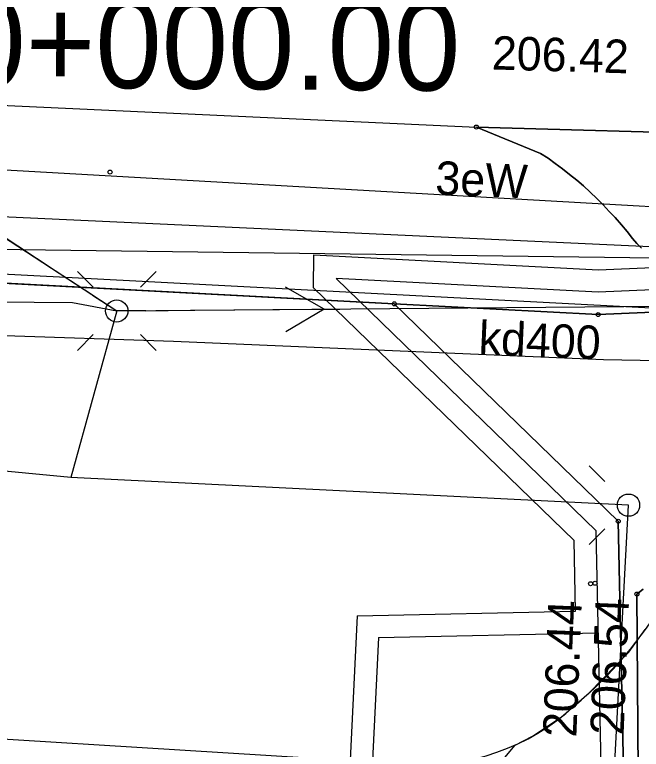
# Model space of a CAD drawing. Extents: x 6512606 to 6513006, y 6022524 to 6022728.
# Drawn here: x 6512717.27 to 6512731.32, y 6022662.97 to 6022679.43 of the extents above; entities that cross this region are included whole.
import ezdxf

# ---------------------------------------------------------------- set-up
doc = ezdxf.new("R2010")
doc.units = 0
for name, color, linetype in [('203-punkt graniczny', 7, 'Continuous'), ('216-obręb ewidencyjny', 7, 'Continuous'), ('218-kontur użytku gruntowego', 7, 'Continuous'), ('219-działka ewidencyjna', 7, 'Continuous'), ('4', 7, 'Continuous'), ('chodnik (powierzchnia)', 7, 'Continuous'), ('Default', 7, 'Continuous'), ('jezdnia (powierzchnia)', 7, 'Continuous'), ('kolor_kostka_bet', 7, 'Continuous'), ('krawężnik (linia)', 7, 'Continuous'), ('latarnia (punkt)', 7, 'Continuous'), ('maxp_kan_deszczowa', 7, 'Continuous'), ('maxp_opornik', 7, 'Continuous'), ('maxp_ramka_2', 7, 'Continuous'), ('przewód elektroenergetyczny (linia)', 7, 'Continuous'), ('przewód elektroenergetyczny (linia)-Atr1', 7, 'Continuous'), ('przewód elektroenergetyczny niskiego napięcia (linia)', 7, 'Continuous'), ('przewód elektroenergetyczny niskiego napięcia (linia) - symbol', 7, 'Continuous'), ('przewód kanalizacyjny (linia)', 7, 'Continuous'), ('przewód kanalizacyjny (linia)-Atr1', 7, 'Continuous'), ('przewód wodociągowy (linia)', 7, 'Continuous'), ('psr_os', 7, 'Continuous'), ('punkt wysokościowy sztuczny', 7, 'Continuous'), ('punkt wysokościowy sztuczny-Atr2', 7, 'Continuous')]:
    doc.layers.add(name, color=color, linetype=linetype)

# ---------------------------------------------------------------- blocks, each defined once
blk = doc.blocks.new('203')
at = {"layer": 'Default'}
blk.add_circle((0, 0), 0.45, dxfattribs=at)
blk = doc.blocks.new('PE04')
at = {"layer": 'Default'}
for p, q in [((46.5, 0), (37.84, 5)), ((6.5, 0), (0, 0)), ((6.5, 0), (16.5, 0)), ((16.5, 0), (26.5, 0)), ((26.5, 0), (36.5, 0)), ((36.5, 0), (46.5, 0)), ((46.5, 0), (37.84, -5)), ((46.5, 0), (50, 0))]:
    blk.add_line(p, q, dxfattribs=at)
blk = doc.blocks.new('PW02')
at = {"layer": 'Default'}
blk.add_circle((0, 0), 0.45, dxfattribs=at)
blk = doc.blocks.new('SM01')
at = {"layer": 'Default'}
for p, q in [((-5.3, 5.31), (-8.83, 8.84)), ((5.31, 5.31), (8.84, 8.84)), ((-5.3, -5.3), (-8.83, -8.83)), ((5.31, -5.3), (8.84, -8.83))]:
    blk.add_line(p, q, dxfattribs=at)
blk.add_circle((0, 0), 2.5, dxfattribs=at)

msp = doc.modelspace()

# ---------------------------------------------------------------- linework, layer by layer
at = {"layer": '216-obręb ewidencyjny'}
for points in [[(6512688.62, 6022674.91), (6512702.58, 6022674.18), (6512725.78, 6022672.95), (6512730.35, 6022672.71), (6512735.76, 6022672.94), (6512745.51, 6022673.33), (6512754.87, 6022673.72), (6512768.24, 6022674.27), (6512785.56, 6022674.74), (6512790.49, 6022674.74), (6512796.96, 6022674.74), (6512801.96, 6022670.34), (6512828.67, 6022670.98), (6512833.61, 6022675.02), (6512836.69, 6022675.17), (6512851.94, 6022675.93)], [(6512852.25, 6022608.25), (6512838.47, 6022634.29), (6512825.37, 6022649.66), (6512810.18, 6022663.28), (6512801.96, 6022670.34), (6512796.96, 6022674.74), (6512790.49, 6022674.74), (6512785.56, 6022674.74), (6512768.24, 6022674.27), (6512754.87, 6022673.72), (6512745.51, 6022673.33), (6512735.76, 6022672.94), (6512730.35, 6022672.71), (6512725.78, 6022672.95), (6512702.575, 6022674.177)]]:
    msp.add_lwpolyline(points, dxfattribs=at)
at = {"layer": '218-kontur użytku gruntowego'}
for points in [[(6512725.78, 6022672.95), (6512702.575, 6022674.178)], [(6512702.575, 6022674.178), (6512725.78, 6022672.95)], [(6512730.8, 6022668.08), (6512725.78, 6022672.95)], [(6512730.35, 6022672.71), (6512725.78, 6022672.95)], [(6512725.78, 6022672.95), (6512730.8, 6022668.08)], [(6512725.78, 6022672.95), (6512730.35, 6022672.71)], [(6512735.76, 6022672.94), (6512730.35, 6022672.71)], [(6512730.35, 6022672.71), (6512735.76, 6022672.94)], [(6512731.23, 6022647.88), (6512730.8, 6022668.08)], [(6512730.8, 6022668.08), (6512731.23, 6022647.88)]]:
    msp.add_lwpolyline(points, dxfattribs=at)
at = {"layer": '219-działka ewidencyjna'}
for points in [[(6512702.575, 6022674.177), (6512725.78, 6022672.95)], [(6512730.35, 6022672.71), (6512725.78, 6022672.95)], [(6512725.78, 6022672.95), (6512730.8, 6022668.08)], [(6512730.35, 6022672.71), (6512735.76, 6022672.94)], [(6512730.8, 6022668.08), (6512731.23, 6022647.88)]]:
    msp.add_lwpolyline(points, dxfattribs=at)
at = {"layer": '4'}
for points in [[(6512702.575, 6022674.177), (6512725.78, 6022672.95)], [(6512730.35, 6022672.71), (6512725.78, 6022672.95)], [(6512725.78, 6022672.95), (6512730.8, 6022668.08)], [(6512730.35, 6022672.71), (6512735.76, 6022672.94)], [(6512730.8, 6022668.08), (6512731.23, 6022647.88)]]:
    msp.add_lwpolyline(points, dxfattribs=at)
at = {"layer": 'chodnik (powierzchnia)'}
msp.add_lwpolyline([(6512706.86, 6022674.18), (6512711.28, 6022673.92), (6512732.54, 6022672.81)], dxfattribs=at)
at = {"layer": 'jezdnia (powierzchnia)'}
for points in [[(6512707.08, 6022677.87), (6512714.85, 6022677.5), (6512727.62, 6022676.91), (6512733.49, 6022676.74), (6512737.49, 6022676.65), (6512740.34, 6022676.65), (6512746.78, 6022676.72), (6512757.48, 6022676.77)], [(6512733.49, 6022676.74), (6512727.62, 6022676.91), (6512729.06, 6022676.32), (6512729.23, 6022676.21), (6512729.39, 6022676.09), (6512729.55, 6022675.97), (6512729.71, 6022675.85), (6512729.87, 6022675.72), (6512730.02, 6022675.59), (6512730.17, 6022675.45), (6512730.32, 6022675.31), (6512730.46, 6022675.17), (6512730.6, 6022675.02), (6512730.73, 6022674.88), (6512730.87, 6022674.72), (6512731, 6022674.57), (6512731.12, 6022674.41), (6512731.22, 6022674.3), (6512731.32, 6022674.2)], [(6512731.36, 6022666.56), (6512731.22, 6022666.45), (6512731.29, 6022656.48)]]:
    msp.add_lwpolyline(points, dxfattribs=at)
at = {"layer": 'kolor_kostka_bet'}
for centre, radius, start, end in [((6512724.075, 6022670.874), 9, 309.667, 349.9939), ((6512726.436, 6022667.627), 5, 265.8672, 312.5882)]:
    msp.add_arc(centre, radius, start, end, dxfattribs=at)
at = {"layer": 'krawężnik (linia)'}
for points in [[(6512707.08, 6022677.87), (6512714.85, 6022677.5), (6512727.62, 6022676.91), (6512733.49, 6022676.74), (6512737.49, 6022676.65), (6512740.34, 6022676.65), (6512746.78, 6022676.72), (6512757.48, 6022676.77)], [(6512731.32, 6022674.2), (6512731.22, 6022674.3), (6512731.12, 6022674.41), (6512731, 6022674.57), (6512730.87, 6022674.72), (6512730.73, 6022674.88), (6512730.6, 6022675.02), (6512730.46, 6022675.17), (6512730.32, 6022675.31), (6512730.17, 6022675.45), (6512730.02, 6022675.59), (6512729.87, 6022675.72), (6512729.71, 6022675.85), (6512729.55, 6022675.97), (6512729.39, 6022676.09), (6512729.23, 6022676.21), (6512729.06, 6022676.32), (6512727.62, 6022676.91), (6512733.49, 6022676.74)], [(6512702.473, 6022669.202), (6512710.9, 6022668.72), (6512710.75, 6022664.74), (6512710.88, 6022663.85), (6512711.57, 6022663.54), (6512725.79, 6022662.66), (6512724.94, 6022645.24), (6512724.45, 6022635.71), (6512706.43, 6022636.73), (6512701.814, 6022636.999)], [(6512731.29, 6022656.48), (6512731.22, 6022666.45), (6512731.36, 6022666.56)]]:
    msp.add_lwpolyline(points, dxfattribs=at)
at = {"layer": 'maxp_kan_deszczowa'}
msp.add_lwpolyline([(6512725.644, 6022659.663), (6512728.487, 6022663.067), (6512728.877, 6022663.264), (6512729.524, 6022663.695), (6512730.149, 6022664.233), (6512731.035, 6022665.144), (6512731.405, 6022665.652)], dxfattribs=at)
at = {"layer": 'maxp_opornik'}
for centre, radius, start, end in [((6512724.075, 6022670.874), 9, 309.667, 349.9939), ((6512726.436, 6022667.627), 5, 265.8672, 312.5882)]:
    msp.add_arc(centre, radius, start, end, dxfattribs=at)
at = {"layer": 'maxp_ramka_2'}
for p, q in [((6512723.973, 6022673.31), (6512723.981, 6022674.046)), ((6512724.95, 6022665.965), (6512729.843, 6022666.069)), ((6512724.95, 6022665.965), (6512724.112, 6022648.791)), ((6512725.427, 6022665.475), (6512730.353, 6022665.58))]:
    msp.add_line(p, q, dxfattribs=at)
for points in [[(6512723.981, 6022674.046), (6512730.355, 6022673.711), (6512735.719, 6022673.939), (6512746.649, 6022674.376)], [(6512746.149, 6022673.856), (6512735.739, 6022673.44), (6512730.352, 6022673.211), (6512724.475, 6022673.519)], [(6512721.086, 6022597.89), (6512727.421, 6022609.993), (6512730.73, 6022647.896), (6512730.304, 6022667.864), (6512724.475, 6022673.519)], [(6512729.843, 6022666.069), (6512729.809, 6022667.648), (6512723.973, 6022673.31)], [(6512725.427, 6022665.475), (6512724.636, 6022649.264)]]:
    msp.add_lwpolyline(points, dxfattribs=at)
at = {"layer": 'przewód elektroenergetyczny (linia)'}
for points in [[(6512702.569, 6022673.878), (6512710.28, 6022673.25), (6512716.66, 6022675.97), (6512746.13, 6022674.3), (6512752.79, 6022674.32), (6512760.61, 6022675.35), (6512763.38, 6022676.06), (6512798.79, 6022676.04), (6512803.06, 6022673.02), (6512807.84, 6022668.96), (6512815.24, 6022662.53), (6512819.98, 6022657.77), (6512831.6, 6022645.79), (6512834.59, 6022642.25), (6512837.06, 6022638.75), (6512840.02, 6022634.13), (6512842.26, 6022630.04), (6512846.03, 6022621.35), (6512846.58, 6022618.9), (6512847.6, 6022616.23), (6512852.12, 6022605.09)], [(6512702.603, 6022675.567), (6512731.84, 6022674.22), (6512765.79, 6022675.22), (6512787.87, 6022675.5)], [(6512702.556, 6022673.235), (6512705.22, 6022673.21), (6512714.26, 6022673.02), (6512718.57, 6022672.98), (6512719.56, 6022672.79)], [(6512719.56, 6022672.79), (6512718.53, 6022669.06)], [(6512701.756, 6022634.173), (6512720.37, 6022633.07), (6512728.65, 6022632.8), (6512729.84, 6022646.1), (6512731.03, 6022668.44), (6512718.53, 6022669.06), (6512712.43, 6022669.64), (6512702.495, 6022670.296)]]:
    msp.add_lwpolyline(points, dxfattribs=at)
at = {"layer": 'przewód elektroenergetyczny niskiego napięcia (linia)'}
for points in [[(6512702.771, 6022683.755), (6512719.56, 6022672.79)], [(6512719.56, 6022672.79), (6512751.03, 6022673.06)]]:
    msp.add_lwpolyline(points, dxfattribs=at)
at = {"layer": 'przewód kanalizacyjny (linia)'}
msp.add_lwpolyline([(6512716.83, 6022672.25), (6512720.83, 6022672.11), (6512730.47, 6022671.7), (6512737.04, 6022671.58), (6512738.87, 6022671.48), (6512744.52, 6022671.09), (6512750.15, 6022670.75), (6512752.63, 6022670.67), (6512753.2, 6022670.48)], dxfattribs=at)
at = {"layer": 'przewód wodociągowy (linia)'}
msp.add_lwpolyline([(6512702.579, 6022674.359), (6512731.63, 6022673.98), (6512765.81, 6022675.09), (6512780.05, 6022675.09), (6512787.64, 6022675.26)], dxfattribs=at)

# ---------------------------------------------------------------- block references
at = {"layer": '203-punkt graniczny', "xscale": 0.1, "yscale": 0.10000000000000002}
for p in [(6512725.78, 6022672.95), (6512730.35, 6022672.71), (6512730.8, 6022668.08)]:
    msp.add_blockref('203', p, dxfattribs=at)
at = {"layer": 'latarnia (punkt)', "xscale": 0.1, "yscale": 0.10000000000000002}
for p in [(6512719.56, 6022672.79), (6512731.03, 6022668.44)]:
    msp.add_blockref('SM01', p, dxfattribs=at)
at = {"layer": 'przewód elektroenergetyczny niskiego napięcia (linia) - symbol'}
for xscale, yscale, rotation in [(0.10000000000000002, 0.1, 146.851), (0.1, 0.10000000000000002, 0.492)]:
    msp.add_blockref('PE04', (6512719.56, 6022672.79), dxfattribs=dict(at, xscale=xscale, yscale=yscale, rotation=rotation))
at = {"layer": 'punkt wysokościowy sztuczny', "xscale": 0.1, "yscale": 0.10000000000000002}
for p in [(6512727.62, 6022676.91), (6512719.41, 6022675.9), (6512730.18, 6022666.68), (6512730.28, 6022666.69), (6512731.22, 6022666.45)]:
    msp.add_blockref('PW02', p, dxfattribs=at)

# ---------------------------------------------------------------- texts
at = {"layer": 'przewód elektroenergetyczny (linia)-Atr1'}
msp.add_text('3eW', height=0.75, rotation=357.553, dxfattribs=at).set_placement((6512726.69, 6022675.4))
at = {"layer": 'przewód kanalizacyjny (linia)-Atr1'}
msp.add_text('kd400', height=0.75, rotation=357.565, dxfattribs=at).set_placement((6512727.66, 6022671.82))
at = {"layer": 'psr_os'}
msp.add_text('0+000.00', height=2, rotation=359.5356, dxfattribs=at).set_placement((6512716.024, 6022677.811))
at = {"layer": 'punkt wysokościowy sztuczny-Atr2'}
for s, rotation, p in [('206.42', 358.341, (6512727.96, 6022678.2)), ('206.44', 87.683, (6512729.86, 6022663.23)), ('206.54', 87.683, (6512730.92, 6022663.28))]:
    msp.add_text(s, height=0.75, rotation=rotation, dxfattribs=at).set_placement(p)

doc.saveas('drawing.dxf')
